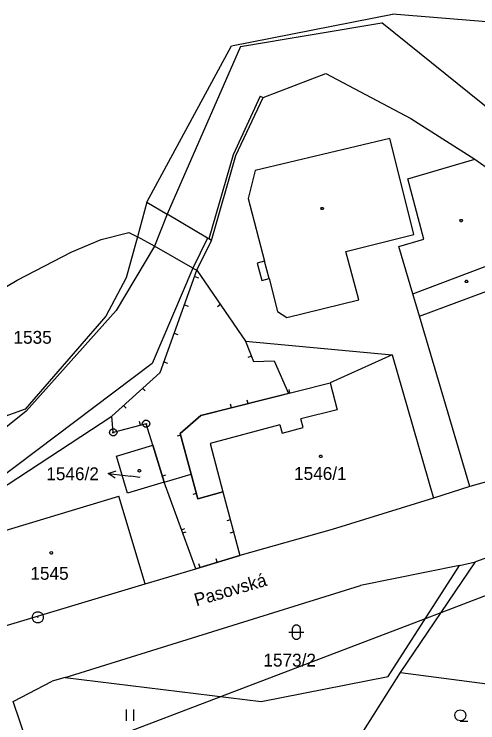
# Model space of a CAD drawing. Extents: x -806774 to -803680, y -1151731 to -1150053.
# Drawn here: x -805690 to -805628.6, y -1150573.9 to -1150480.1 of the extents above; entities that cross this region are included whole.
import ezdxf

# ---------------------------------------------------------------- set-up
doc = ezdxf.new("R2010")
doc.units = 0
for name, color, linetype in [('1', 7, 'Continuous'), ('11', 7, 'Continuous'), ('12', 7, 'Continuous'), ('13', 7, 'Continuous'), ('2', 7, 'Continuous'), ('3', 7, 'Continuous'), ('4', 7, 'Continuous'), ('5', 7, 'Continuous'), ('7', 7, 'Continuous'), ('8', 7, 'Continuous')]:
    doc.layers.add(name, color=color, linetype=linetype)

msp = doc.modelspace()

# ---------------------------------------------------------------- linework, layer by layer
at = {"layer": '1'}
for p, q in [((-805661.22, -1150484.29), (-805639.91, -1150480.12)), ((-805606.97, -1150482.85), (-805639.91, -1150480.12)), ((-805672.43, -1150505), (-805661.22, -1150484.29)), ((-805657.05, -1150491.14), (-805648.76, -1150487.95)), ((-805648.76, -1150487.95), (-805637.51, -1150493.94)), ((-805660.63, -1150498.83), (-805657.05, -1150491.14)), ((-805637.51, -1150493.94), (-805629.05, -1150499.28)), ((-805663.88, -1150510.04), (-805660.63, -1150498.83)), ((-805629.05, -1150499.28), (-805627.54, -1150500.35)), ((-805672.43, -1150505), (-805673.68, -1150509.56)), ((-805678.47, -1150509.92), (-805674.82, -1150509)), ((-805674.82, -1150509), (-805673.68, -1150509.56)), ((-805682.34, -1150511.56), (-805678.47, -1150509.92)), ((-805673.68, -1150509.56), (-805675.14, -1150514.99)), ((-805665.79, -1150514), (-805663.88, -1150510.04)), ((-805689.59, -1150515.31), (-805682.34, -1150511.56)), ((-805670.67, -1150527.5), (-805665.79, -1150514)), ((-805665.79, -1150514), (-805659.38, -1150523.36)), ((-805697.77, -1150520.14), (-805689.59, -1150515.31)), ((-805675.14, -1150514.99), (-805677.85, -1150520.08)), ((-805677.85, -1150520.08), (-805681.61, -1150524.4)), ((-805659.38, -1150523.36), (-805639.97, -1150525.18)), ((-805681.61, -1150524.4), (-805688.52, -1150532.36)), ((-805639.97, -1150525.18), (-805634.52, -1150544.15)), ((-805677.06, -1150533.28), (-805670.67, -1150527.5)), ((-805688.52, -1150532.36), (-805692.56, -1150533.82)), ((-805694.28, -1150544.59), (-805677.06, -1150533.28)), ((-805676.87, -1150535.44), (-805677.06, -1150533.28)), ((-805672.52, -1150534.3), (-805676.87, -1150535.44)), ((-805671.62, -1150537.13), (-805672.52, -1150534.3)), ((-805676.46, -1150538.59), (-805671.62, -1150537.13)), ((-805671.62, -1150537.13), (-805670.14, -1150542.04)), ((-805674.99, -1150543.49), (-805676.46, -1150538.59)), ((-805616.46, -1150538.83), (-805629.68, -1150542.61)), ((-805670.14, -1150542.04), (-805674.99, -1150543.49)), ((-805665.96, -1150553.47), (-805670.14, -1150542.04)), ((-805629.68, -1150542.61), (-805634.52, -1150544.15)), ((-805634.52, -1150544.15), (-805647.9, -1150548.27)), ((-805610.86, -1150546.01), (-805628.96, -1150552.57)), ((-805647.9, -1150548.27), (-805660.12, -1150551.73)), ((-805665.96, -1150553.47), (-805660.12, -1150551.73)), ((-805631.08, -1150553.04), (-805644.16, -1150555.7)), ((-805640.5, -1150567.71), (-805631.08, -1150553.04)), ((-805638.87, -1150567.2), (-805628.96, -1150552.57)), ((-805631.08, -1150553.04), (-805628.96, -1150552.57)), ((-805672.66, -1150555.46), (-805665.96, -1150553.47)), ((-805694.72, -1150562.1), (-805672.66, -1150555.46)), ((-805683.25, -1150567.84), (-805644.16, -1150555.7)), ((-805683.25, -1150567.84), (-805684.93, -1150568.36)), ((-805683.25, -1150567.84), (-805657.32, -1150571.01)), ((-805657.32, -1150571.01), (-805640.5, -1150567.71)), ((-805644.23, -1150575.69), (-805638.87, -1150567.2)), ((-805638.87, -1150567.2), (-805623.37, -1150569.23)), ((-805690.11, -1150571.04), (-805684.93, -1150568.36)), ((-805687.22, -1150579.45), (-805690.11, -1150571.04))]:
    msp.add_line(p, q, dxfattribs=at)
at = {"layer": '11'}
msp.add_lwpolyline([(-805774, -1150600.5), (-805744.72, -1150597.99), (-805739, -1150597.5), (-805729.96, -1150594.42), (-805690.5, -1150581), (-805687.13, -1150579.72), (-805686.21, -1150579.36), (-805662.62, -1150570.36), (-805635.57, -1150560.04), (-805633.48, -1150559.24), (-805610.18, -1150550.34), (-805589.68, -1150542.52), (-805587, -1150541.5), (-805576.31, -1150536.3), (-805549.76, -1150523.38), (-805549.38, -1150523.2), (-805535.32, -1150516.36), (-805514.906, -1150506.423)], dxfattribs=at)
at = {"layer": '12'}
for p, q in [((-805636.35, -1150520.07), (-805623.92, -1150515.45)), ((-805629.68, -1150542.61), (-805636.35, -1150520.07)), ((-805639.97, -1150525.18), (-805648.16, -1150528.9)), ((-805639.97, -1150525.18), (-805634.52, -1150544.15)), ((-805648.16, -1150528.9), (-805647.26, -1150532.45)), ((-805647.26, -1150532.45), (-805652.04, -1150533.64)), ((-805651.75, -1150534.8), (-805652.04, -1150533.64)), ((-805654.82, -1150534.42), (-805664.05, -1150536.89)), ((-805654.82, -1150534.42), (-805654.52, -1150535.53)), ((-805654.52, -1150535.53), (-805651.75, -1150534.8)), ((-805676.46, -1150538.59), (-805671.62, -1150537.13)), ((-805671.62, -1150537.13), (-805670.14, -1150542.04)), ((-805664.05, -1150536.89), (-805662.35, -1150543.3)), ((-805674.99, -1150543.49), (-805676.46, -1150538.59)), ((-805616.46, -1150538.83), (-805629.68, -1150542.61)), ((-805670.14, -1150542.04), (-805674.99, -1150543.49)), ((-805662.35, -1150543.3), (-805660.12, -1150551.73)), ((-805698.8, -1150550.72), (-805676.11, -1150543.89)), ((-805672.66, -1150555.46), (-805676.11, -1150543.89)), ((-805634.52, -1150544.15), (-805647.9, -1150548.27)), ((-805647.9, -1150548.27), (-805660.12, -1150551.73)), ((-805694.72, -1150562.1), (-805672.66, -1150555.46))]:
    msp.add_line(p, q, dxfattribs=at)
at = {"layer": '13'}
for p, q in [((-805670.67, -1150527.5), (-805665.79, -1150514)), ((-805665.79, -1150514), (-805659.38, -1150523.36)), ((-805666.081, -1150514.804), (-805665.61, -1150514.974)), ((-805667.446, -1150518.582), (-805666.976, -1150518.752)), ((-805662.682, -1150518.538), (-805663.095, -1150518.82)), ((-805662.682, -1150518.538), (-805663.095, -1150518.82)), ((-805668.8, -1150522.328), (-805668.33, -1150522.498)), ((-805659.38, -1150523.36), (-805658.33, -1150526.06)), ((-805658.599, -1150525.369), (-805659.065, -1150525.55)), ((-805670.166, -1150526.105), (-805669.696, -1150526.275)), ((-805658.33, -1150526.06), (-805655.56, -1150525.99)), ((-805655.56, -1150525.99), (-805653.69, -1150530.3)), ((-805677.06, -1150533.28), (-805670.67, -1150527.5)), ((-805672.981, -1150529.59), (-805672.646, -1150529.961)), ((-805653.69, -1150530.3), (-805665.26, -1150533.22)), ((-805653.486, -1150530.248), (-805653.608, -1150529.764)), ((-805659.023, -1150531.646), (-805659.145, -1150531.161)), ((-805675.503, -1150531.872), (-805675.168, -1150532.243)), ((-805661.243, -1150532.206), (-805661.365, -1150531.721)), ((-805676.87, -1150535.44), (-805677.06, -1150533.28)), ((-805665.26, -1150533.22), (-805668, -1150535.58)), ((-805672.52, -1150534.3), (-805676.87, -1150535.44)), ((-805673.26, -1150534.494), (-805673.387, -1150534.01)), ((-805671.62, -1150537.13), (-805672.52, -1150534.3)), ((-805667.937, -1150535.812), (-805668.42, -1150535.942)), ((-805668, -1150535.58), (-805666.55, -1150540.95)), ((-805670.14, -1150542.04), (-805671.62, -1150537.13)), ((-805670.389, -1150541.214), (-805669.91, -1150541.07)), ((-805666.55, -1150540.95), (-805665.67, -1150544.22)), ((-805665.96, -1150553.47), (-805670.14, -1150542.04)), ((-805665.854, -1150543.536), (-805666.337, -1150543.666)), ((-805665.67, -1150544.22), (-805662.35, -1150543.3)), ((-805662.35, -1150543.3), (-805660.12, -1150551.73)), ((-805661.366, -1150547.019), (-805661.85, -1150547.147)), ((-805667.849, -1150548.305), (-805667.379, -1150548.133)), ((-805667.689, -1150548.743), (-805667.219, -1150548.572)), ((-805660.943, -1150548.617), (-805661.427, -1150548.745)), ((-805660.12, -1150551.73), (-805665.96, -1150553.47)), ((-805663.117, -1150552.623), (-805663.259, -1150552.144)), ((-805665.391, -1150553.3), (-805665.534, -1150552.821))]:
    msp.add_line(p, q, dxfattribs=at)
msp.add_lwpolyline([(-805665.79, -1150514), (-805659.38, -1150523.36), (-805658.33, -1150526.06), (-805655.56, -1150525.99), (-805653.69, -1150530.3), (-805665.26, -1150533.22), (-805668, -1150535.58), (-805666.55, -1150540.95), (-805665.67, -1150544.22), (-805662.35, -1150543.3), (-805660.12, -1150551.73), (-805665.96, -1150553.47), (-805670.14, -1150542.04), (-805671.62, -1150537.13), (-805672.52, -1150534.3), (-805676.87, -1150535.44), (-805677.06, -1150533.28), (-805670.67, -1150527.5)], close=True, dxfattribs=at)
at = {"layer": '3'}
for p, q in [((-805675.15, -1150572.07), (-805675.15, -1150573.57)), ((-805674.15, -1150573.57), (-805674.15, -1150572.07))]:
    msp.add_line(p, q, dxfattribs=at)
msp.add_lwpolyline([(-805653.14, -1150561.37), (-805653.04, -1150561.08), (-805652.79, -1150560.9), (-805652.48, -1150560.9), (-805652.23, -1150561.08), (-805652.13, -1150561.37), (-805652.13, -1150562.37), (-805652.23, -1150562.66), (-805652.48, -1150562.84), (-805652.79, -1150562.84), (-805653.04, -1150562.66), (-805653.14, -1150562.37)], close=True, dxfattribs=at)
for points in [[(-805653.64, -1150561.87), (-805652.37, -1150561.87), (-805651.64, -1150561.87)], [(-805630.94, -1150573.6), (-805631.32, -1150573.5), (-805631.59, -1150573.23), (-805631.69, -1150572.86), (-805631.59, -1150572.49), (-805631.32, -1150572.22), (-805630.95, -1150572.12), (-805630.58, -1150572.22), (-805630.31, -1150572.49), (-805630.21, -1150572.87), (-805630.31, -1150573.25), (-805630.58, -1150573.52), (-805630.96, -1150573.62), (-805629.96, -1150573.62)]]:
    msp.add_lwpolyline(points, dxfattribs=at)
at = {"layer": '4'}
for p, q in [((-805660.05, -1150484.38), (-805641.35, -1150481.25)), ((-805621.28, -1150497.43), (-805641.35, -1150481.25)), ((-805660.05, -1150484.38), (-805669.75, -1150506.58)), ((-805657.41, -1150490.97), (-805661.01, -1150498.72)), ((-805657.41, -1150490.97), (-805657.05, -1150491.14)), ((-805640.28, -1150496.57), (-805658.11, -1150500.8)), ((-805638.87, -1150502.17), (-805640.28, -1150496.57)), ((-805661.01, -1150498.72), (-805664.22, -1150509.84)), ((-805637.91, -1150501.88), (-805629.05, -1150499.28)), ((-805658.11, -1150500.8), (-805659.02, -1150504.52)), ((-805637.09, -1150509.25), (-805638.87, -1150502.17)), ((-805635.76, -1150509.89), (-805637.91, -1150501.88)), ((-805672.43, -1150505), (-805669.75, -1150506.58)), ((-805659.02, -1150504.52), (-805656.86, -1150512.8)), ((-805669.75, -1150506.58), (-805671.43, -1150510.82)), ((-805664.4, -1150509.74), (-805669.75, -1150506.58)), ((-805671.43, -1150510.82), (-805673.68, -1150509.56)), ((-805664.4, -1150509.74), (-805666.32, -1150513.7)), ((-805664.22, -1150509.84), (-805664.4, -1150509.74)), ((-805663.88, -1150510.04), (-805664.22, -1150509.84)), ((-805646.11, -1150511.53), (-805637.09, -1150509.25)), ((-805639.08, -1150510.87), (-805635.76, -1150509.89)), ((-805671.43, -1150510.82), (-805676.5, -1150519.31)), ((-805666.32, -1150513.7), (-805671.43, -1150510.82)), ((-805637.24, -1150517.09), (-805639.08, -1150510.87)), ((-805644.38, -1150517.91), (-805646.11, -1150511.53)), ((-805656.86, -1150512.8), (-805657.81, -1150513.05)), ((-805656.26, -1150515.08), (-805656.86, -1150512.8)), ((-805637.24, -1150517.09), (-805624.88, -1150512.45)), ((-805666.32, -1150513.7), (-805671.74, -1150526.31)), ((-805666.32, -1150513.7), (-805665.79, -1150514)), ((-805657.81, -1150513.05), (-805657.21, -1150515.33)), ((-805657.21, -1150515.33), (-805656.26, -1150515.08)), ((-805656.26, -1150515.08), (-805655.12, -1150519.46)), ((-805636.35, -1150520.07), (-805623.92, -1150515.45)), ((-805636.35, -1150520.07), (-805637.24, -1150517.09)), ((-805653.92, -1150520.23), (-805644.38, -1150517.91)), ((-805688.41, -1150532.63), (-805676.5, -1150519.31)), ((-805655.12, -1150519.46), (-805653.92, -1150520.23)), ((-805629.68, -1150542.61), (-805636.35, -1150520.07)), ((-805639.97, -1150525.18), (-805648.16, -1150528.9)), ((-805671.74, -1150526.31), (-805694.59, -1150543.54)), ((-805665.26, -1150533.22), (-805648.16, -1150528.9)), ((-805648.16, -1150528.9), (-805647.26, -1150532.45)), ((-805647.26, -1150532.45), (-805652.04, -1150533.64)), ((-805688.41, -1150532.63), (-805695.35, -1150538.2)), ((-805668, -1150535.58), (-805665.26, -1150533.22)), ((-805651.75, -1150534.8), (-805652.04, -1150533.64)), ((-805654.82, -1150534.42), (-805664.05, -1150536.89)), ((-805654.82, -1150534.42), (-805654.52, -1150535.53)), ((-805654.52, -1150535.53), (-805651.75, -1150534.8)), ((-805666.55, -1150540.95), (-805668, -1150535.58)), ((-805664.05, -1150536.89), (-805662.35, -1150543.3)), ((-805670.14, -1150542.04), (-805666.55, -1150540.95)), ((-805665.67, -1150544.22), (-805666.55, -1150540.95)), ((-805662.35, -1150543.3), (-805665.67, -1150544.22)), ((-805662.35, -1150543.3), (-805660.12, -1150551.73)), ((-805698.8, -1150550.72), (-805676.11, -1150543.89)), ((-805672.66, -1150555.46), (-805676.11, -1150543.89))]:
    msp.add_line(p, q, dxfattribs=at)
at = {"layer": '5'}
for points in [[(-805649.12, -1150505.67), (-805649.03, -1150505.82), (-805649.12, -1150505.97), (-805649.3, -1150505.97), (-805649.39, -1150505.82), (-805649.3, -1150505.67)], [(-805630.75, -1150507.27), (-805630.66, -1150507.42), (-805630.75, -1150507.57), (-805630.93, -1150507.57), (-805631.02, -1150507.42), (-805630.93, -1150507.27)], [(-805630.05, -1150515.31), (-805629.96, -1150515.46), (-805630.05, -1150515.61), (-805630.23, -1150515.61), (-805630.32, -1150515.46), (-805630.23, -1150515.31)], [(-805649.41, -1150538.44), (-805649.31, -1150538.46), (-805649.26, -1150538.55), (-805649.24, -1150538.61), (-805649.26, -1150538.7), (-805649.34, -1150538.77), (-805649.41, -1150538.78), (-805649.5, -1150538.75), (-805649.56, -1150538.69), (-805649.58, -1150538.61), (-805649.56, -1150538.52), (-805649.48, -1150538.45)], [(-805673.4, -1150540.34), (-805673.3, -1150540.36), (-805673.25, -1150540.45), (-805673.23, -1150540.51), (-805673.25, -1150540.6), (-805673.33, -1150540.67), (-805673.4, -1150540.68), (-805673.49, -1150540.65), (-805673.55, -1150540.59), (-805673.57, -1150540.51), (-805673.55, -1150540.42), (-805673.47, -1150540.35)], [(-805685.07, -1150551.21), (-805684.97, -1150551.23), (-805684.92, -1150551.32), (-805684.9, -1150551.38), (-805684.92, -1150551.47), (-805685, -1150551.54), (-805685.07, -1150551.55), (-805685.16, -1150551.52), (-805685.22, -1150551.46), (-805685.24, -1150551.38), (-805685.22, -1150551.29), (-805685.14, -1150551.22)]]:
    msp.add_lwpolyline(points, close=True, dxfattribs=at)
at = {"layer": '7'}
for p in [(-805677.529, -1150540.884), (-805673.35, -1150541.39)]:
    msp.add_line(p, (-805674.55, -1150541.24), dxfattribs=at)
msp.add_lwpolyline([(-805676.595, -1150541.499), (-805677.529, -1150540.884), (-805676.477, -1150540.506)], dxfattribs=at)
at = {"layer": '8'}
for p, q in [((-805672.64, -1150534.3), (-805672.4, -1150534.3)), ((-805676.99, -1150535.44), (-805676.75, -1150535.44)), ((-805686.89, -1150559.89), (-805686.79, -1150559.89))]:
    msp.add_line(p, q, dxfattribs=at)
for points in [[(-805672.37, -1150533.82), (-805672.12, -1150534), (-805672.02, -1150534.29), (-805672.12, -1150534.58), (-805672.37, -1150534.76), (-805672.68, -1150534.76), (-805672.93, -1150534.58), (-805673.03, -1150534.29), (-805672.93, -1150534), (-805672.68, -1150533.82)], [(-805676.72, -1150534.96), (-805676.47, -1150535.14), (-805676.37, -1150535.43), (-805676.47, -1150535.72), (-805676.72, -1150535.9), (-805677.03, -1150535.9), (-805677.28, -1150535.72), (-805677.38, -1150535.43), (-805677.28, -1150535.14), (-805677.03, -1150534.96)], [(-805686.65, -1150559.17), (-805686.31, -1150559.36), (-805686.12, -1150559.7), (-805686.12, -1150560.09), (-805686.31, -1150560.43), (-805686.65, -1150560.62), (-805687.04, -1150560.62), (-805687.38, -1150560.43), (-805687.57, -1150560.09), (-805687.57, -1150559.7), (-805687.38, -1150559.36), (-805687.04, -1150559.17)]]:
    msp.add_lwpolyline(points, close=True, dxfattribs=at)

# ---------------------------------------------------------------- texts
at = {"layer": '2'}
for s, height, p in [('1535', 1.7, (-805690.066, -1150523.71)), ('1546/1', 1.7, (-805652.943, -1150541.73)), ('1546/2', 0.1, (-805673.579, -1150541.39)), ('1545', 1.7, (-805687.829, -1150554.93)), ('1573/2', 1.7, (-805657.002, -1150566.41))]:
    msp.add_text(s, height=height, dxfattribs=at).set_placement(p)
at = {"layer": '7'}
msp.add_text('1546/2', height=1.7, dxfattribs=at).set_placement((-805685.725, -1150541.76))
msp.add_text('Pasovská', height=1.7, rotation=16.38659, dxfattribs=at).set_placement((-805665.868, -1150558.459))

doc.saveas('drawing.dxf')
